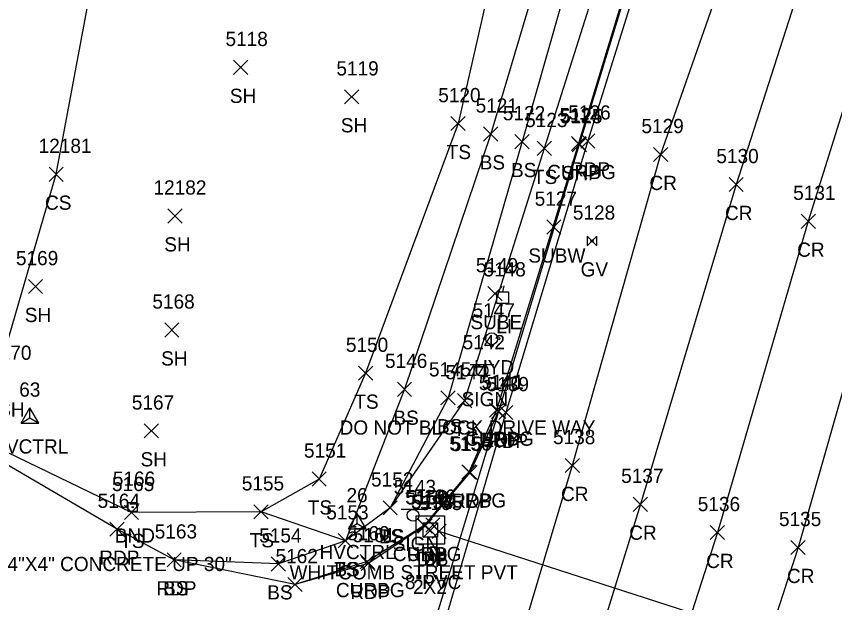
# Model space of a CAD drawing. Extents: x 1462089 to 1464015, y 730534 to 736144.
# Drawn here: x 1462491 to 1462606.1, y 731346 to 731428.5 of the extents above; entities that cross this region are included whole.
import ezdxf

# ---------------------------------------------------------------- set-up
doc = ezdxf.new("R2010")
doc.units = 0
for name, color, linetype in [('C_A', 7, 'Continuous'), ('C_I', 7, 'Continuous'), ('CPSM', 7, 'Continuous'), ('D_A', 7, 'Continuous'), ('D_C', 7, 'Continuous'), ('D_I', 7, 'Continuous'), ('D_TIC', 7, 'Continuous'), ('DCP', 7, 'Continuous'), ('DS', 7, 'Continuous'), ('L_A', 7, 'Continuous'), ('L_I', 7, 'Continuous'), ('L_TIC', 7, 'Continuous'), ('LELB', 7, 'Continuous'), ('M_A', 7, 'Continuous'), ('M_C', 7, 'Continuous'), ('M_I', 7, 'Continuous'), ('MHBP', 7, 'Continuous'), ('P_A', 7, 'Continuous'), ('P_I', 7, 'Continuous'), ('P_TIC', 7, 'Continuous'), ('PET', 7, 'Continuous'), ('PRC', 7, 'Continuous'), ('PSP', 7, 'Continuous'), ('R_A', 7, 'Continuous'), ('R_I', 7, 'Continuous'), ('R_TIC', 7, 'Continuous'), ('RC', 7, 'Continuous'), ('S_A', 7, 'Continuous'), ('S_C', 7, 'Continuous'), ('S_I', 7, 'Continuous'), ('SSGN', 7, 'Continuous'), ('U_A', 7, 'Continuous'), ('U_I', 7, 'Continuous'), ('U_TIC', 7, 'Continuous'), ('ULP', 7, 'Continuous'), ('UWFH', 7, 'Continuous'), ('UWV', 7, 'Continuous')]:
    doc.layers.add(name, color=color, linetype=linetype)

msp = doc.modelspace()

# ---------------------------------------------------------------- linework, layer by layer
at = {"layer": 'CPSM'}
for p, q in [((1462491.69, 731371.25), (1462492.94, 731373.41)), ((1462494.19, 731371.25), (1462492.94, 731373.41)), ((1462492.94, 731371.97), (1462492.94, 731373.41)), ((1462491.69, 731371.25), (1462492.94, 731371.97)), ((1462492.94, 731371.97), (1462492.94, 731371.97)), ((1462492.94, 731371.97), (1462494.19, 731371.25)), ((1462491.69, 731371.25), (1462494.19, 731371.25)), ((1462537.71, 731356.4), (1462538.96, 731358.56)), ((1462540.21, 731356.4), (1462538.96, 731358.56)), ((1462538.96, 731357.12), (1462538.96, 731358.56)), ((1462537.71, 731356.4), (1462538.96, 731357.12)), ((1462538.96, 731357.12), (1462538.96, 731357.12)), ((1462538.96, 731357.12), (1462540.21, 731356.4)), ((1462537.71, 731356.4), (1462540.21, 731356.4))]:
    msp.add_line(p, q, dxfattribs=at)
at = {"layer": 'D_TIC'}
for points in [[(1462548.58, 731355.91), (1462550.58, 731357.91)], [(1462550.58, 731355.91), (1462548.58, 731357.91)], [(1462548.21, 731355.17), (1462550.21, 731357.17)], [(1462550.21, 731355.17), (1462548.21, 731357.17)], [(1462549.47, 731355.02), (1462551.47, 731357.02)], [(1462551.47, 731355.02), (1462549.47, 731357.02)]]:
    msp.add_lwpolyline(points, dxfattribs=at)
at = {"layer": 'DCP'}
msp.add_lwpolyline([(1462616.15, 731334.76), (1462550.47, 731356.02)], dxfattribs=at)
at = {"layer": 'DS'}
for p, q in [((1462547.21, 731358.22), (1462551.21, 731358.22)), ((1462547.21, 731354.22), (1462547.21, 731358.22)), ((1462551.21, 731358.22), (1462551.21, 731354.22)), ((1462548.21, 731355.22), (1462548.21, 731357.22)), ((1462548.21, 731357.22), (1462550.21, 731357.22)), ((1462550.21, 731357.22), (1462550.21, 731355.22)), ((1462549.22, 731356.22), (1462549.22, 731356.22)), ((1462549.22, 731356.22), (1462549.22, 731356.22)), ((1462550.21, 731355.22), (1462548.21, 731355.22)), ((1462551.21, 731354.22), (1462547.21, 731354.22))]:
    msp.add_line(p, q, dxfattribs=at)
at = {"layer": 'L_TIC'}
for points in [[(1462521.55, 731420.28), (1462523.55, 731422.28)], [(1462523.55, 731420.28), (1462521.55, 731422.28)], [(1462537.15, 731416.14), (1462539.15, 731418.14)], [(1462539.15, 731416.14), (1462537.15, 731418.14)], [(1462552.12, 731412.38), (1462554.12, 731414.38)], [(1462554.12, 731412.38), (1462552.12, 731414.38)], [(1462556.72, 731410.92), (1462558.72, 731412.92)], [(1462558.72, 731410.92), (1462556.72, 731412.92)], [(1462561.12, 731409.84), (1462563.12, 731411.84)], [(1462563.12, 731409.84), (1462561.12, 731411.84)], [(1462564.24, 731408.88), (1462566.24, 731410.88)], [(1462566.24, 731408.88), (1462564.24, 731410.88)], [(1462495.62, 731405.25), (1462497.62, 731407.25)], [(1462497.62, 731405.25), (1462495.62, 731407.25)], [(1462512.33, 731399.39), (1462514.33, 731401.39)], [(1462514.33, 731399.39), (1462512.33, 731401.39)], [(1462492.72, 731389.46), (1462494.72, 731391.46)], [(1462494.72, 731389.46), (1462492.72, 731391.46)], [(1462511.89, 731383.35), (1462513.89, 731385.35)], [(1462513.89, 731383.35), (1462511.89, 731385.35)], [(1462539.13, 731377.27), (1462541.13, 731379.27)], [(1462541.13, 731377.27), (1462539.13, 731379.27)], [(1462544.59, 731375.01), (1462546.59, 731377.01)], [(1462546.59, 731375.01), (1462544.59, 731377.01)], [(1462550.72, 731373.81), (1462552.72, 731375.81)], [(1462552.72, 731373.81), (1462550.72, 731375.81)], [(1462553.05, 731373.42), (1462555.05, 731375.42)], [(1462555.05, 731373.42), (1462553.05, 731375.42)], [(1462509, 731369.16), (1462511, 731371.16)], [(1462511, 731369.16), (1462509, 731371.16)], [(1462532.59, 731362.39), (1462534.59, 731364.39)], [(1462534.59, 731362.39), (1462532.59, 731364.39)], [(1462542.58, 731358.33), (1462544.58, 731360.33)], [(1462544.58, 731358.33), (1462542.58, 731360.33)], [(1462542.58, 731358.33), (1462544.58, 731360.33)], [(1462544.58, 731358.33), (1462542.58, 731360.33)], [(1462506.21, 731357.69), (1462508.21, 731359.69)], [(1462508.21, 731357.69), (1462506.21, 731359.69)], [(1462524.42, 731357.78), (1462526.42, 731359.78)], [(1462526.42, 731357.78), (1462524.42, 731359.78)], [(1462524.42, 731357.78), (1462526.42, 731359.78)], [(1462526.42, 731357.78), (1462524.42, 731359.78)], [(1462536.29, 731353.71), (1462538.29, 731355.71)], [(1462538.29, 731353.71), (1462536.29, 731355.71)], [(1462536.29, 731353.71), (1462538.29, 731355.71)], [(1462538.29, 731353.71), (1462536.29, 731355.71)], [(1462512.22, 731351.02), (1462514.22, 731353.02)], [(1462514.22, 731351.02), (1462512.22, 731353.02)], [(1462526.86, 731350.45), (1462528.86, 731352.45)], [(1462528.86, 731350.45), (1462526.86, 731352.45)]]:
    msp.add_lwpolyline(points, dxfattribs=at)
at = {"layer": 'LELB'}
for points in [[(1462485.98, 731369.76), (1462496.62, 731406.25), (1462504.75, 731449.66), (1462520.79, 731495.66), (1462536.56, 731542.79), (1462536.24, 731566.32), (1462513.75, 731591.26), (1462486.76, 731604.84), (1462473.9, 731602.31), (1462450.44, 731613.38), (1462450.1, 731624.66)], [(1462563.81, 731586.29), (1462567.02, 731565.61), (1462565.96, 731562.6), (1462564.72, 731551.05), (1462571.58, 731530.34), (1462567.57, 731501.93), (1462566.11, 731482.2), (1462562.41, 731454.24), (1462553.12, 731413.38), (1462540.13, 731378.27), (1462533.59, 731363.39), (1462525.42, 731358.78)], [(1462599.35, 731546.54), (1462591.29, 731500.05), (1462585.38, 731483.09), (1462583.68, 731473.53), (1462579.32, 731454.45), (1462565.24, 731409.88), (1462554.05, 731374.42), (1462543.58, 731359.33), (1462537.29, 731354.71), (1462525.42, 731358.78), (1462507.21, 731358.69), (1462486.84, 731368.52)], [(1462579.8, 731476.38), (1462578.52, 731468.2), (1462570.86, 731456.1), (1462557.72, 731411.92), (1462545.59, 731376.01), (1462537.29, 731354.71), (1462527.86, 731351.45), (1462513.22, 731352.02)], [(1462578.52, 731468.2), (1462574.75, 731455.18), (1462562.12, 731410.84), (1462551.72, 731374.81), (1462543.58, 731359.33)]]:
    msp.add_lwpolyline(points, dxfattribs=at)
at = {"layer": 'MHBP'}
msp.add_lwpolyline([(1462506.76, 731360.07), (1462508.01, 731360.07), (1462508.01, 731358.82), (1462506.76, 731358.82)], close=True, dxfattribs=at)
msp.add_circle((1462507.38, 731359.44), 0.0833, dxfattribs=at)
at = {"layer": 'P_TIC'}
for points in [[(1462570.37, 731409.94), (1462572.37, 731411.94)], [(1462572.37, 731409.94), (1462570.37, 731411.94)], [(1462569.16, 731409.41), (1462571.16, 731411.41)], [(1462571.16, 731409.41), (1462569.16, 731411.41)], [(1462580.6, 731408.03), (1462582.6, 731410.03)], [(1462582.6, 731408.03), (1462580.6, 731410.03)], [(1462591.21, 731403.81), (1462593.21, 731405.81)], [(1462593.21, 731403.81), (1462591.21, 731405.81)], [(1462601.35, 731398.64), (1462603.35, 731400.64)], [(1462603.35, 731398.64), (1462601.35, 731400.64)], [(1462557.82, 731371.9), (1462559.82, 731373.9)], [(1462559.82, 731371.9), (1462557.82, 731373.9)], [(1462557.82, 731371.9), (1462559.82, 731373.9)], [(1462559.82, 731371.9), (1462557.82, 731373.9)], [(1462558.84, 731371.74), (1462560.84, 731373.74)], [(1462560.84, 731371.74), (1462558.84, 731373.74)], [(1462568.17, 731364.29), (1462570.17, 731366.29)], [(1462570.17, 731364.29), (1462568.17, 731366.29)], [(1462553.8, 731363.31), (1462555.8, 731365.31)], [(1462555.8, 731363.31), (1462553.8, 731365.31)], [(1462577.75, 731358.84), (1462579.75, 731360.84)], [(1462579.75, 731358.84), (1462577.75, 731360.84)], [(1462547.47, 731355.79), (1462549.47, 731357.79)], [(1462549.47, 731355.79), (1462547.47, 731357.79)], [(1462504.19, 731355.33), (1462506.19, 731357.33)], [(1462506.19, 731355.33), (1462504.19, 731357.33)], [(1462588.57, 731354.87), (1462590.57, 731356.87)], [(1462590.57, 731354.87), (1462588.57, 731356.87)], [(1462599.92, 731352.76), (1462601.92, 731354.76)], [(1462601.92, 731352.76), (1462599.92, 731354.76)], [(1462512.22, 731351.02), (1462514.22, 731353.02)], [(1462514.22, 731351.02), (1462512.22, 731353.02)], [(1462539.48, 731350.5), (1462541.48, 731352.5)], [(1462541.48, 731350.5), (1462539.48, 731352.5)], [(1462529.2, 731347.55), (1462531.2, 731349.55)], [(1462531.2, 731347.55), (1462529.2, 731349.55)]]:
    msp.add_lwpolyline(points, dxfattribs=at)
at = {"layer": 'PET'}
for points in [[(1462737.3, 731963.43), (1462717.1, 731889.53), (1462708.57, 731860.87), (1462695.15, 731815.71), (1462691.04, 731802.03), (1462676.87, 731754.3), (1462666.22, 731719.35), (1462652.4, 731671.38), (1462641.38, 731635.73), (1462629.68, 731597.19), (1462612.66, 731543.57), (1462596.76, 731494.09), (1462582.57, 731446.88), (1462571.37, 731410.94), (1462559.84, 731372.74), (1462542.97, 731314.95), (1462524.38, 731258.46), (1462511.66, 731215.87), (1462491.67, 731142.68)], [(1462558.82, 731372.9), (1462554.8, 731364.31), (1462548.47, 731356.79), (1462540.48, 731351.5), (1462530.2, 731348.55), (1462513.22, 731352.02), (1462505.19, 731356.33), (1462486.51, 731367.28)]]:
    msp.add_lwpolyline(points, dxfattribs=at)
at = {"layer": 'PRC'}
for points in [[(1462748.95, 731961.52), (1462736.51, 731921.31), (1462728.4, 731886.37), (1462719.05, 731858.42), (1462705.39, 731810.89), (1462700.84, 731800.17), (1462687.61, 731751.7), (1462676.23, 731715.79), (1462662.62, 731667.96), (1462651.17, 731633.33), (1462639.17, 731589.06), (1462623.34, 731538.88), (1462607.5, 731490.67), (1462593.43, 731442.93), (1462581.6, 731409.03), (1462569.17, 731365.29), (1462553.75, 731313.65), (1462535.68, 731254.44), (1462519.26, 731196.56), (1462502.24, 731140.65), (1462491.59, 731093.41)], [(1462761.02, 731958.42), (1462747.81, 731917.01), (1462738.76, 731883.17), (1462729.11, 731854.95), (1462715.07, 731806.48), (1462712.12, 731796.98), (1462698.11, 731749.33), (1462686.28, 731711.96), (1462673.04, 731665.23), (1462661.99, 731629.57), (1462648.47, 731585.76), (1462633.36, 731535.92), (1462617.82, 731486.9), (1462603.28, 731439.32), (1462592.21, 731404.81), (1462578.75, 731359.84), (1462563.85, 731311.63), (1462546.16, 731252.05), (1462529.31, 731193.32), (1462512.83, 731138.46), (1462500.46, 731089.18), (1462489.91, 731049.97), (1462473.45, 730997.55), (1462460.79, 730938.78)], [(1462772.41, 731954.34), (1462759.38, 731913.09), (1462748.7, 731879.95), (1462739.42, 731851.91), (1462725.15, 731803.68), (1462721.86, 731793.61), (1462708.1, 731747.06), (1462696.47, 731709.22), (1462683.6, 731662.38), (1462671.41, 731625.3), (1462657.42, 731580.81), (1462643.06, 731532.94), (1462627.44, 731482.74), (1462613.37, 731434.9), (1462602.35, 731399.64), (1462589.57, 731355.87), (1462573.75, 731306.68), (1462555.88, 731246.43), (1462538.49, 731188.95), (1462522.11, 731136.27), (1462509.01, 731086.5)], [(1462782.02, 731950.47), (1462768.89, 731909.84), (1462760.03, 731877.27), (1462749.82, 731847.72), (1462735.79, 731799.64), (1462732.29, 731789.16), (1462718.71, 731743.61), (1462707.11, 731705.53), (1462694.32, 731660.71), (1462680.69, 731618.48), (1462665.7, 731575.68), (1462653.41, 731528.21), (1462637.72, 731478.42), (1462624.25, 731431.84), (1462612.57, 731394.54), (1462600.92, 731353.76), (1462584.46, 731303.13), (1462565.79, 731242.26), (1462548.64, 731186.3), (1462531.51, 731132.98), (1462517.28, 731085.28)]]:
    msp.add_lwpolyline(points, dxfattribs=at)
at = {"layer": 'PSP'}
msp.add_lwpolyline([(1462735.88, 731965.54), (1462724.35, 731923.62), (1462716.13, 731895.69), (1462706.26, 731861.75), (1462701.8, 731847.13), (1462699.47, 731840.01), (1462692.81, 731817.61), (1462688.62, 731803.32), (1462674.43, 731755.23), (1462670.57, 731742.73), (1462669.1, 731737.25), (1462663.06, 731716.7), (1462649.92, 731672.98), (1462639.27, 731636.28), (1462627.33, 731597.09), (1462624.66, 731584.62), (1462611.69, 731544.09), (1462595.98, 731494.28), (1462581.44, 731447.37), (1462570.16, 731410.41), (1462558.82, 731372.9), (1462541.3, 731315.13), (1462524.38, 731258.46)], dxfattribs=at)
at = {"layer": 'R_TIC'}
for points in [[(1462569.06, 731409.57), (1462571.06, 731411.57)], [(1462571.06, 731409.57), (1462569.06, 731411.57)], [(1462557.54, 731372.07), (1462559.54, 731374.07)], [(1462559.54, 731372.07), (1462557.54, 731374.07)], [(1462553.64, 731363.37), (1462555.64, 731365.37)], [(1462555.64, 731363.37), (1462553.64, 731365.37)], [(1462547.37, 731355.85), (1462549.37, 731357.85)], [(1462549.37, 731355.85), (1462547.37, 731357.85)], [(1462539.36, 731350.77), (1462541.36, 731352.77)], [(1462541.36, 731350.77), (1462539.36, 731352.77)], [(1462529.2, 731347.55), (1462531.2, 731349.55)], [(1462531.2, 731347.55), (1462529.2, 731349.55)]]:
    msp.add_lwpolyline(points, dxfattribs=at)
at = {"layer": 'RC'}
msp.add_lwpolyline([(1462578.88, 731652.67), (1462581.85, 731651.1), (1462610.89, 731634.19), (1462616.08, 731628.89), (1462620.05, 731622.44), (1462623.43, 731614.75), (1462625.29, 731606.64), (1462626.13, 731597.74), (1462624.33, 731584.75), (1462611.56, 731543.98), (1462595.82, 731494.51), (1462581.28, 731447.51), (1462570.06, 731410.57), (1462558.54, 731373.07), (1462554.64, 731364.37), (1462548.37, 731356.85), (1462540.36, 731351.77), (1462530.2, 731348.55)], dxfattribs=at)
at = {"layer": 'SSGN'}
for p, q in [((1462554.84, 731379.49), (1462558.17, 731379.49)), ((1462556.49, 731378.65), (1462556.49, 731378.65)), ((1462545.14, 731359.13), (1462548.48, 731359.13)), ((1462546.79, 731358.29), (1462546.79, 731358.29))]:
    msp.add_line(p, q, dxfattribs=at)
for centre in [(1462556.49, 731378.65), (1462546.79, 731358.29)]:
    msp.add_circle(centre, 0.833, dxfattribs=at)
at = {"layer": 'U_TIC'}
for points in [[(1462565.59, 731397.82), (1462567.59, 731399.82)], [(1462567.59, 731397.82), (1462565.59, 731399.82)], [(1462557.33, 731388.46), (1462559.33, 731390.46)], [(1462559.33, 731388.46), (1462557.33, 731390.46)]]:
    msp.add_lwpolyline(points, dxfattribs=at)
at = {"layer": 'ULP'}
for p, q in [((1462559.56, 731390.55), (1462559.39, 731389.71)), ((1462558.56, 731388.05), (1462558.56, 731389.71)), ((1462558.56, 731389.71), (1462560.22, 731389.71)), ((1462559.39, 731388.88), (1462559.39, 731388.88)), ((1462560.22, 731389.71), (1462560.22, 731388.05)), ((1462560.22, 731388.05), (1462558.56, 731388.05)), ((1462559.14, 731387.21), (1462559.39, 731388.05))]:
    msp.add_line(p, q, dxfattribs=at)
at = {"layer": 'UWFH'}
msp.add_line((1462557.85, 731383.11), (1462557.85, 731383.11), dxfattribs=at)
for centre, radius in [((1462556.85, 731383.11), 0.167), ((1462557.85, 731383.11), 0.833), ((1462558.85, 731383.11), 0.167), ((1462557.85, 731382.11), 0.167)]:
    msp.add_circle(centre, radius, dxfattribs=at)
at = {"layer": 'UWV'}
for p, q in [((1462571.28, 731397.54), (1462572.61, 731396.2)), ((1462572.61, 731397.54), (1462571.28, 731396.2))]:
    msp.add_line(p, q, dxfattribs=at)
for points in [[(1462571.28, 731397.54), (1462571.28, 731396.2)], [(1462572.61, 731396.2), (1462572.61, 731397.54)]]:
    msp.add_lwpolyline(points, dxfattribs=at)
msp.add_circle((1462571.95, 731396.87), 0.167, dxfattribs=at)

# ---------------------------------------------------------------- texts
at = {"layer": 'C_A'}
for p in [(1462487.63, 731366.97), (1462533.65, 731352.12)]:
    msp.add_text('HVCTRL', height=2, dxfattribs=at).set_placement(p)
at = {"layer": 'C_I'}
for s, p in [('63', (1462491.43, 731374.97)), ('26', (1462537.44, 731360.12))]:
    msp.add_text(s, height=2, dxfattribs=at).set_placement(p)
at = {"layer": 'D_A'}
for s, p in [('DIB', (1462547.31, 731351.17)), ('DI', (1462548.27, 731351.22)), ('P', (1462548.96, 731351.91)), ('P', (1462549.84, 731351.02))]:
    msp.add_text(s, height=2, dxfattribs=at).set_placement(p)
at = {"layer": 'D_C'}
for s, p in [('8"PVC', (1462545.65, 731347.91)), ('2X2', (1462546.79, 731347.22))]:
    msp.add_text(s, height=2, dxfattribs=at).set_placement(p)
at = {"layer": 'D_I'}
for s, p in [('5194', (1462546.51, 731359.17)), ('5193', (1462546.53, 731359.22)), ('5196', (1462546.83, 731359.91)), ('5195', (1462547.77, 731359.02))]:
    msp.add_text(s, height=2, dxfattribs=at).set_placement(p)
at = {"layer": 'L_A'}
for s, p in [('SH', (1462521.04, 731416.28)), ('SH', (1462536.64, 731412.14)), ('TS', (1462551.53, 731408.38)), ('BS', (1462556.16, 731406.92)), ('BS', (1462560.56, 731405.84)), ('TS', (1462563.65, 731404.88)), ('CS', (1462495.06, 731401.25)), ('SH', (1462511.82, 731395.39)), ('SH', (1462492.21, 731385.46)), ('SH', (1462511.38, 731379.35)), ('TS', (1462538.54, 731373.27)), ('SH', (1462488.47, 731372.15)), ('BS', (1462544.03, 731371.01)), ('BS', (1462550.16, 731369.81)), ('TS', (1462552.46, 731369.42)), ('SH', (1462508.49, 731365.16)), ('TS', (1462532, 731358.39)), ('TS', (1462505.62, 731353.69)), ('TS', (1462523.83, 731353.78)), ('TS', (1462523.83, 731353.78)), ('TS', (1462541.99, 731354.33)), ('BS', (1462542.03, 731354.33)), ('TS', (1462535.7, 731349.71)), ('BS', (1462535.73, 731349.71)), ('BS', (1462511.66, 731347.02)), ('BS', (1462526.3, 731346.45))]:
    msp.add_text(s, height=2, dxfattribs=at).set_placement(p)
at = {"layer": 'L_I'}
for s, p in [('5118', (1462520.43, 731424.28)), ('5119', (1462536.02, 731420.14)), ('5120', (1462550.34, 731416.38)), ('5121', (1462555.59, 731414.92)), ('5122', (1462559.42, 731413.84)), ('5123', (1462562.55, 731412.88)), ('12181', (1462494.16, 731409.25)), ('12182', (1462510.31, 731403.39)), ('5169', (1462490.97, 731393.46)), ('5168', (1462510.15, 731387.35)), ('5150', (1462537.35, 731381.27)), ('5170', (1462487.2, 731380.15)), ('5146', (1462542.85, 731379.01)), ('5145', (1462549.03, 731377.81)), ('5144', (1462551.35, 731377.42)), ('5167', (1462507.26, 731373.16)), ('5151', (1462531.46, 731366.39)), ('5165', (1462504.47, 731361.69)), ('5155', (1462522.72, 731361.78)), ('5155', (1462522.72, 731361.78)), ('5152', (1462540.89, 731362.33)), ('5152', (1462540.89, 731362.33)), ('5153', (1462534.6, 731357.71)), ('5153', (1462534.6, 731357.71)), ('5163', (1462510.48, 731355.02)), ('5154', (1462525.17, 731354.45))]:
    msp.add_text(s, height=2, dxfattribs=at).set_placement(p)
at = {"layer": 'M_A'}
msp.add_text('BND', height=2, dxfattribs=at).set_placement((1462504.87, 731354.44))
at = {"layer": 'M_C'}
msp.add_text('4"X4" CONCRETE UP 30"', height=2, dxfattribs=at).set_placement((1462489.78, 731350.44))
at = {"layer": 'M_I'}
msp.add_text('5166', height=2, dxfattribs=at).set_placement((1462504.59, 731362.44))
at = {"layer": 'P_A'}
for s, p in [('SHP', (1462567.69, 731405.41)), ('RDP', (1462568.86, 731405.94)), ('CR', (1462580.03, 731404.03)), ('CR', (1462590.65, 731399.81)), ('CR', (1462600.79, 731394.64)), ('SHP', (1462556.36, 731367.9)), ('RDP', (1462556.31, 731367.9)), ('RDP', (1462557.33, 731367.74)), ('CR', (1462567.6, 731360.29)), ('RDP', (1462552.29, 731359.31)), ('CR', (1462577.18, 731354.84)), ('RDP', (1462502.68, 731351.33)), ('RDP', (1462545.96, 731351.79)), ('CR', (1462588, 731350.87)), ('CR', (1462599.36, 731348.76)), ('RDP', (1462510.71, 731347.02)), ('RDP', (1462537.97, 731346.5))]:
    msp.add_text(s, height=2, dxfattribs=at).set_placement(p)
at = {"layer": 'P_I'}
for s, p in [('5125', (1462567.47, 731413.41)), ('5126', (1462568.62, 731413.94)), ('5129', (1462578.9, 731412.03)), ('5130', (1462589.43, 731407.81)), ('5131', (1462600.23, 731402.64)), ('5140', (1462556.04, 731375.9)), ('5140', (1462556.04, 731375.9)), ('5139', (1462557.14, 731375.74)), ('5157', (1462552.11, 731367.31)), ('5138', (1462566.47, 731368.29)), ('5137', (1462576.05, 731362.84)), ('5164', (1462502.45, 731359.33)), ('5158', (1462545.78, 731359.79)), ('5136', (1462586.82, 731358.87)), ('5135', (1462598.23, 731356.76)), ('5163', (1462510.48, 731355.02)), ('5161', (1462538.31, 731354.5)), ('5162', (1462527.46, 731351.55))]:
    msp.add_text(s, height=2, dxfattribs=at).set_placement(p)
at = {"layer": 'R_A'}
for p in [(1462565.64, 731405.57), (1462554.12, 731368.07), (1462550.22, 731359.37), (1462543.95, 731351.85), (1462535.95, 731346.77)]:
    msp.add_text('CURBG', height=2, dxfattribs=at).set_placement(p)
at = {"layer": 'R_I'}
for s, p in [('5124', (1462567.37, 731413.57)), ('5141', (1462556.41, 731376.07)), ('5156', (1462551.89, 731367.37)), ('5159', (1462545.67, 731359.85)), ('5160', (1462537.54, 731354.77)), ('5162', (1462527.46, 731351.55))]:
    msp.add_text(s, height=2, dxfattribs=at).set_placement(p)
at = {"layer": 'S_A'}
for p in [(1462553.62, 731373.63), (1462543.93, 731353.27)]:
    msp.add_text('SIGN', height=2, dxfattribs=at).set_placement(p)
at = {"layer": 'S_C'}
for s, p in [('DO NOT BLOCK DRIVE WAY', (1462536.47, 731369.63)), ('WHITCOMB STREET PVT', (1462529.43, 731349.27))]:
    msp.add_text(s, height=2, dxfattribs=at).set_placement(p)
at = {"layer": 'S_I'}
for s, p in [('5142', (1462553.77, 731381.63)), ('5143', (1462544.08, 731361.27))]:
    msp.add_text(s, height=2, dxfattribs=at).set_placement(p)
at = {"layer": 'U_A'}
for s, p in [('SUBW', (1462563, 731393.82)), ('GV', (1462570.35, 731391.87)), ('SUBE', (1462554.86, 731384.46)), ('LI', (1462558.49, 731383.88)), ('HYD', (1462555.37, 731378.11))]:
    msp.add_text(s, height=2, dxfattribs=at).set_placement(p)
at = {"layer": 'U_I'}
for s, p in [('5127', (1462563.89, 731401.82)), ('5128', (1462569.26, 731399.87)), ('5149', (1462555.63, 731392.46)), ('5148', (1462556.7, 731391.88)), ('5147', (1462555.16, 731386.11))]:
    msp.add_text(s, height=2, dxfattribs=at).set_placement(p)

doc.saveas('drawing.dxf')
